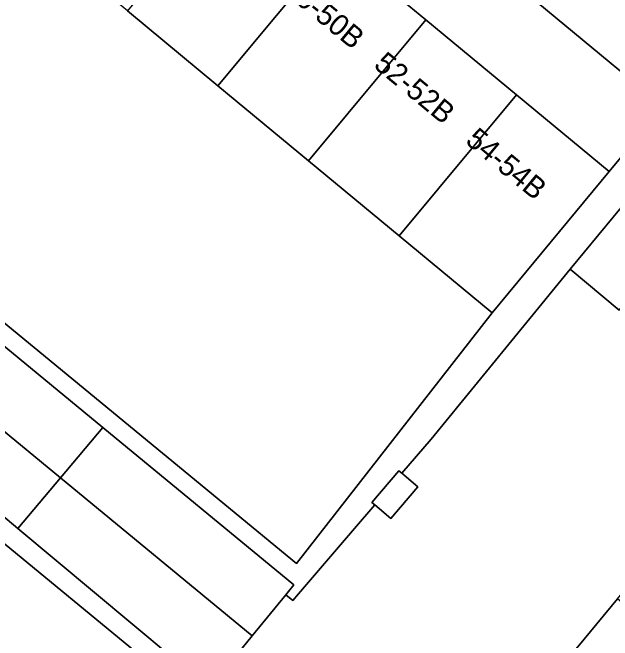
# Model space of a CAD drawing. Extents: x 162073 to 163043, y 381818 to 382561.
# Drawn here: x 162548.47 to 162576.59, y 382118.2 to 382147.63 of the extents above; entities that cross this region are included whole.
import ezdxf

# ---------------------------------------------------------------- set-up
doc = ezdxf.new("R2010")
doc.units = 0
for name, color, linetype in [('IMGEO_Erf', 7, 'Continuous'), ('IMGEO_Pand', 7, 'Continuous'), ('IMGEO_Pand_nummerreeks', 7, 'Continuous'), ('IMGEO_Voetpad_open', 7, 'Continuous')]:
    doc.layers.add(name, color=color, linetype=linetype)

msp = doc.modelspace()

# ---------------------------------------------------------------- linework, layer by layer
at = {"layer": 'IMGEO_Erf'}
for points in [[(162523.638, 382188.978), (162521.126, 382185.918), (162525.373, 382182.406), (162529.62, 382178.895), (162533.868, 382175.383), (162538.115, 382171.871), (162542.362, 382168.36), (162546.61, 382164.848), (162550.857, 382161.336), (162555.104, 382157.824), (162559.352, 382154.313), (162563.599, 382150.801), (162567.846, 382147.289), (162572.093, 382143.778), (162576.441, 382140.183), (162578.962, 382143.232)], [(162541.122, 382158.258), (162536.877, 382161.772), (162532.632, 382165.287), (162528.387, 382168.802), (162524.143, 382172.316), (162519.898, 382175.831), (162515.662, 382179.338), (162506.038, 382167.712), (162561.785, 382121.807), (162570.955, 382133.557), (162566.591, 382137.17), (162562.346, 382140.685), (162558.101, 382144.199), (162553.857, 382147.714), (162549.612, 382151.228), (162545.367, 382154.743)], [(162499.448, 382162.798), (162499.201, 382160.076), (162494.925, 382160.465), (162495.107, 382162.468), (162486.477, 382152.2), (162495.005, 382145.036), (162500, 382140.839), (162503.442, 382137.947), (162511.864, 382130.872), (162520.076, 382123.973), (162521.061, 382125.145), (162521.268, 382124.971), (162529.698, 382117.888), (162538.112, 382110.819), (162546.719, 382103.588), (162556.67, 382115.671)]]:
    msp.add_lwpolyline(points, close=True, dxfattribs=at)
msp.add_lwpolyline([(162573.322, 382115.922), (162576.826, 382120.158), (162580.331, 382124.394), (162583.835, 382128.631), (162587.435, 382132.983), (162580.871, 382138.462), (162576.913, 382133.681), (162574.608, 382135.603), (162568.094, 382127.642), (162566.723, 382126.041), (162567.475, 382125.402), (162566.211, 382123.914), (162565.453, 382124.558), (162564.504, 382123.451), (162561.877, 382120.385), (162561.609, 382120.072), (162561.277, 382120.342), (162559.706, 382118.418), (162558.425, 382116.85)], dxfattribs=at)
at = {"layer": 'IMGEO_Pand'}
for points in [[(162563.599, 382150.801), (162559.352, 382154.313), (162553.857, 382147.714), (162558.101, 382144.199)], [(162562.346, 382140.685), (162567.846, 382147.289), (162563.599, 382150.801), (162558.101, 382144.199)], [(162562.346, 382140.685), (162566.591, 382137.17), (162572.093, 382143.778), (162567.846, 382147.289)], [(162566.591, 382137.17), (162570.955, 382133.557), (162576.441, 382140.183), (162572.093, 382143.778)], [(162578.638, 382140.471), (162574.608, 382135.603), (162576.913, 382133.681), (162580.871, 382138.462), (162580.943, 382138.549)], [(162544.22, 382135.171), (162542.232, 382132.805), (162550.715, 382125.82), (162552.703, 382128.186)], [(162548.723, 382123.449), (162550.715, 382125.82), (162542.232, 382132.805), (162540.312, 382130.52)], [(162552.703, 382128.186), (162550.715, 382125.82), (162559.706, 382118.418), (162561.277, 382120.342), (162561.659, 382120.81)], [(162567.475, 382125.402), (162566.723, 382126.041), (162566.583, 382126.16), (162565.319, 382124.672), (162565.453, 382124.558), (162566.211, 382123.914)], [(162548.723, 382123.449), (162557.701, 382115.951), (162558.425, 382116.85), (162559.706, 382118.418), (162550.715, 382125.82)], [(162573.322, 382115.922), (162577.011, 382112.871), (162577.973, 382114.037), (162580.839, 382111.666), (162584.342, 382115.9), (162581.476, 382118.271), (162580.515, 382117.107), (162576.826, 382120.158)]]:
    msp.add_lwpolyline(points, close=True, dxfattribs=at)
at = {"layer": 'IMGEO_Voetpad_open'}
for points in [[(162453.427, 382251.529), (162452.002, 382252.727), (162449.526, 382250.362), (162465.927, 382236.819), (162467.32, 382235.647), (162491.963, 382215.169), (162522.479, 382189.936), (162523.638, 382188.978), (162578.962, 382143.232), (162580.273, 382142.148), (162578.638, 382140.471), (162580.943, 382138.549), (162581.857, 382139.648), (162588.643, 382133.909), (162591.826, 382131.301), (162594.946, 382128.72), (162597.674, 382126.473), (162599.157, 382123.241)], [(162544.22, 382135.171), (162552.703, 382128.186), (162561.659, 382120.81), (162561.277, 382120.342), (162561.609, 382120.072), (162561.877, 382120.385), (162564.504, 382123.451), (162565.453, 382124.558), (162565.319, 382124.672), (162566.583, 382126.16), (162566.723, 382126.041), (162568.094, 382127.642), (162574.608, 382135.603), (162578.638, 382140.471), (162580.273, 382142.148), (162578.962, 382143.232), (162576.441, 382140.183), (162570.955, 382133.557), (162561.785, 382121.807), (162506.038, 382167.712)], [(162499.448, 382162.798), (162556.67, 382115.671), (162546.719, 382103.588)], [(162547.488, 382102.833), (162555, 382112.177), (162554.852, 382112.303), (162557.29, 382115.157), (162557.493, 382115.225), (162557.928, 382115.758), (162557.701, 382115.951), (162548.723, 382123.449), (162540.312, 382130.52)]]:
    msp.add_lwpolyline(points, dxfattribs=at)

# ---------------------------------------------------------------- texts
at = {"layer": 'IMGEO_Pand_nummerreeks'}
for s, p in [('50-50B', (162561.106, 382148.607)), ('52-52B', (162565.353, 382145.095)), ('54-54B', (162569.65, 382141.542))]:
    msp.add_text(s, height=1, rotation=320.4159, dxfattribs=at).set_placement(p)

doc.saveas('drawing.dxf')
